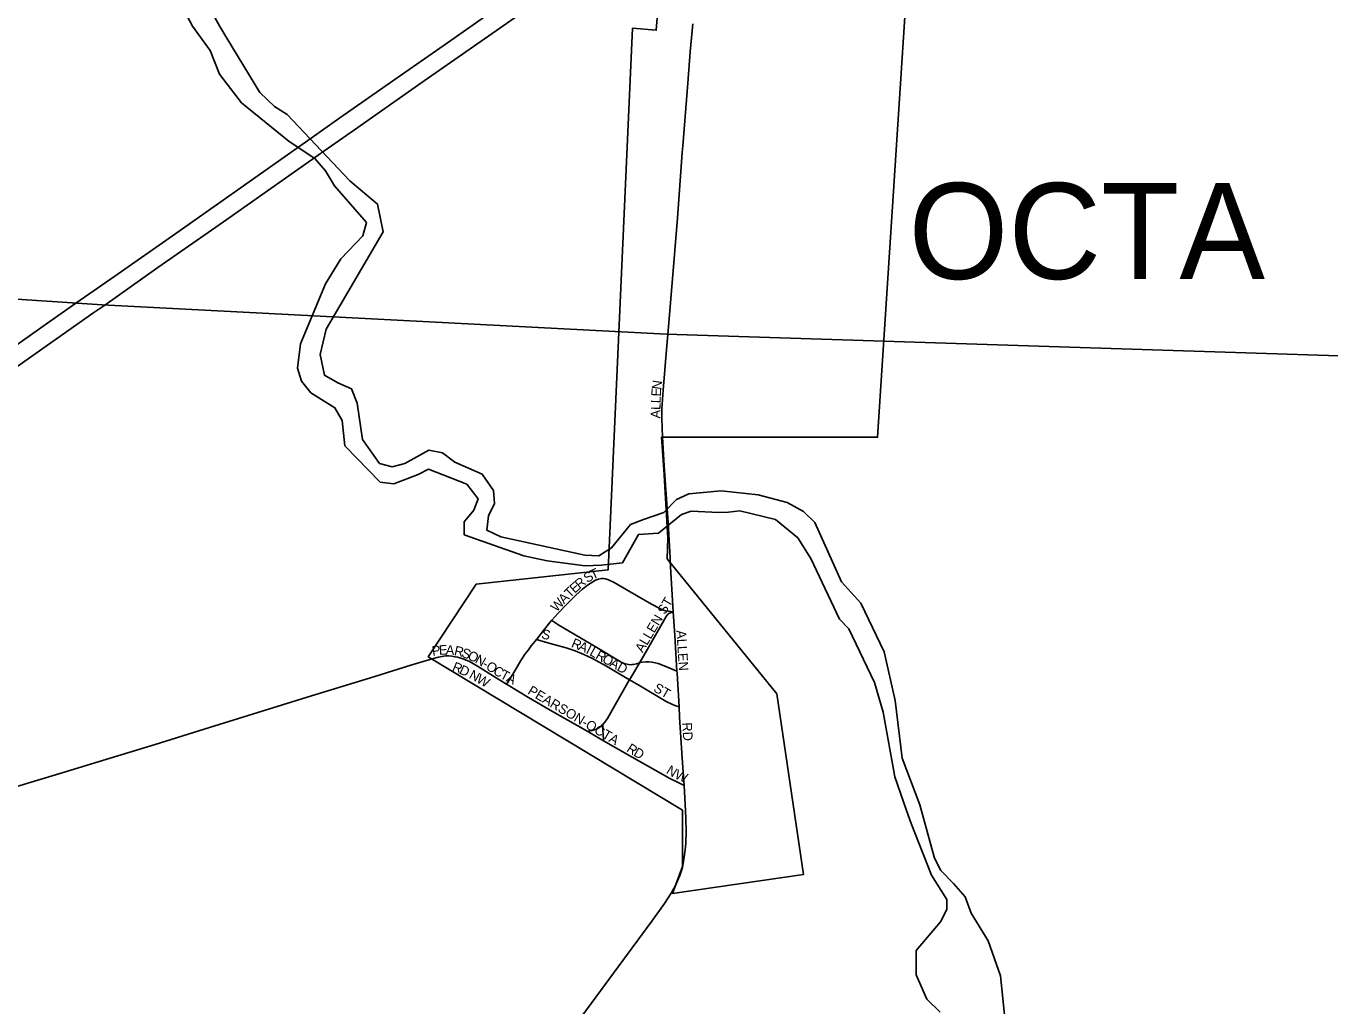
# Model space of a CAD drawing. Extents: x -49 to -8.2, y 9.4 to 23.5.
# Drawn here: x -9.392 to -8.749, y 10.648 to 11.132 of the extents above; entities that cross this region are included whole.
import ezdxf

# ---------------------------------------------------------------- set-up
doc = ezdxf.new("R2010")
doc.units = 0
for name, color, linetype in [('GM_X_City_Street', 7, 'Continuous'), ('GM_X_City_Street_Text', 7, 'Continuous'), ('GM_X_Corporation', 7, 'Continuous'), ('GM_X_Corporation_Text', 7, 'Continuous'), ('GM_X_County_Road', 7, 'Continuous'), ('GM_X_Interstate_Route', 7, 'Continuous'), ('GM_X_Major_River', 7, 'Continuous'), ('GM_X_Township', 7, 'Continuous')]:
    doc.layers.add(name, color=color, linetype=linetype)

msp = doc.modelspace()

# ---------------------------------------------------------------- linework, layer by layer
at = {"layer": 'GM_X_City_Street'}
for points in [[(-9.07514, 10.97959), (-9.07322, 11.00304), (-9.07041, 11.03704), (-9.06807, 11.06927), (-9.06782, 11.07261), (-9.06534, 11.10353), (-9.06413, 11.11898), (-9.06281, 11.13285)], [(-9.07774, 10.92897), (-9.07813, 10.93824), (-9.07808, 10.94286), (-9.07748, 10.95212), (-9.07575, 10.97221), (-9.07514, 10.97959)], [(-9.0725, 10.84284), (-9.07402, 10.86783)], [(-9.13247, 10.83865), (-9.12941, 10.84204), (-9.12513, 10.8465), (-9.12062, 10.85102), (-9.11721, 10.854), (-9.11477, 10.85592), (-9.11222, 10.85764), (-9.11087, 10.85838), (-9.10942, 10.85894), (-9.10789, 10.8592)], [(-9.10789, 10.8592), (-9.10698, 10.85924), (-9.1059, 10.85905), (-9.10445, 10.85859), (-9.10171, 10.85729), (-9.09376, 10.85275), (-9.0832, 10.84655), (-9.07916, 10.84442), (-9.07776, 10.84382), (-9.0763, 10.84338), (-9.07479, 10.84317), (-9.0725, 10.84284)], [(-9.08917, 10.81762), (-9.08716, 10.82103), (-9.07596, 10.84049), (-9.07553, 10.84125), (-9.07511, 10.84173), (-9.07431, 10.84223), (-9.0725, 10.84284)], [(-9.07065, 10.81354), (-9.07179, 10.83107), (-9.0725, 10.84284)], [(-9.1398, 10.82929), (-9.13773, 10.83216), (-9.13355, 10.83743), (-9.13247, 10.83865)], [(-9.13247, 10.83865), (-9.13233, 10.83856), (-9.12897, 10.83631), (-9.11018, 10.82523), (-9.09811, 10.81808), (-9.0967, 10.81741), (-9.09522, 10.81694), (-9.09451, 10.81678), (-9.09368, 10.81675), (-9.09293, 10.81681), (-9.09213, 10.81687), (-9.09061, 10.81721), (-9.08917, 10.81762)], [(-9.15476, 10.80721), (-9.15433, 10.80788), (-9.15069, 10.81365), (-9.1477, 10.81876), (-9.14549, 10.82205), (-9.14394, 10.82412), (-9.14253, 10.8261), (-9.1398, 10.82929)], [(-9.1398, 10.82929), (-9.139, 10.82888), (-9.13143, 10.82675), (-9.1254, 10.82504), (-9.12094, 10.82356), (-9.1166, 10.8218), (-9.11236, 10.81977), (-9.1055, 10.81601), (-9.09886, 10.81208), (-9.09409, 10.8093)], [(-9.19141, 10.81969), (-9.18827, 10.82052), (-9.1865, 10.82087), (-9.18489, 10.82107), (-9.1832, 10.82115), (-9.1817, 10.82095), (-9.18024, 10.82071), (-9.17895, 10.82044), (-9.17728, 10.81999), (-9.17584, 10.81949), (-9.17306, 10.81826), (-9.16902, 10.81601), (-9.15848, 10.80946), (-9.15476, 10.80721)], [(-9.09409, 10.8093), (-9.09164, 10.81346), (-9.08917, 10.81762)], [(-9.08917, 10.81762), (-9.08761, 10.81806), (-9.08607, 10.81823), (-9.08452, 10.81818), (-9.08298, 10.818), (-9.08145, 10.81769), (-9.07994, 10.81728), (-9.07699, 10.81627), (-9.07412, 10.81504), (-9.07065, 10.81354)], [(-9.06964, 10.79599), (-9.07058, 10.8125), (-9.07065, 10.81354)], [(-9.15476, 10.80721), (-9.14386, 10.80062), (-9.13315, 10.79433), (-9.1147, 10.78381)], [(-9.10734, 10.78719), (-9.10677, 10.78777), (-9.10584, 10.78898), (-9.10498, 10.79027), (-9.10109, 10.79696), (-9.09424, 10.80907), (-9.09409, 10.8093)], [(-9.09409, 10.8093), (-9.08945, 10.8066), (-9.07602, 10.7986), (-9.07322, 10.79721), (-9.07174, 10.7967), (-9.06964, 10.79599)], [(-9.06718, 10.75724), (-9.06806, 10.77071), (-9.06935, 10.79083), (-9.06964, 10.79599)], [(-9.1147, 10.78381), (-9.11433, 10.78392), (-9.11255, 10.78435), (-9.11042, 10.785), (-9.10976, 10.78529), (-9.10906, 10.78574), (-9.10783, 10.78667), (-9.10734, 10.78719)], [(-9.1147, 10.78381), (-9.11292, 10.7828), (-9.10683, 10.77928)], [(-9.10683, 10.77928), (-9.10688, 10.77999), (-9.107, 10.78194), (-9.10717, 10.78456), (-9.10731, 10.78684), (-9.10734, 10.78719)], [(-9.10683, 10.77928), (-9.09276, 10.77114), (-9.07378, 10.76052), (-9.07098, 10.75913), (-9.06718, 10.75724)], [(-9.06637, 10.74472), (-9.06718, 10.75724)]]:
    msp.add_lwpolyline(points, dxfattribs=at)
at = {"layer": 'GM_X_Corporation'}
msp.add_lwpolyline([(-8.95792, 11.14127), (-8.97172, 10.92894), (-9.07836, 10.92894), (-9.07713, 10.91309), (-9.07513, 10.8791), (-9.07548, 10.86901), (-9.02138, 10.80245), (-9.00821, 10.71333), (-9.07278, 10.70386), (-9.06791, 10.71729), (-9.06795, 10.74501), (-9.19337, 10.82058), (-9.16975, 10.85643), (-9.10464, 10.86349), (-9.09264, 11.1306), (-9.08084, 11.12967), (-9.07972, 11.14383)], dxfattribs=at)
at = {"layer": 'GM_X_County_Road'}
for points in [[(-9.07402, 10.86783), (-9.07409, 10.8694), (-9.07508, 10.88665), (-9.07691, 10.91487), (-9.07774, 10.92897)], [(-9.52271, 10.65452), (-9.51926, 10.65782), (-9.49894, 10.677), (-9.43693, 10.73572), (-9.43116, 10.74089), (-9.42757, 10.74382), (-9.4238, 10.74648), (-9.42116, 10.74805), (-9.41841, 10.74941), (-9.41413, 10.75116), (-9.40679, 10.75361), (-9.37555, 10.76297), (-9.35031, 10.77068), (-9.32802, 10.77745), (-9.30132, 10.78572), (-9.25093, 10.80144), (-9.21976, 10.81099), (-9.20194, 10.81647), (-9.19141, 10.81969)], [(-9.07351, 10.70402), (-9.07154, 10.70746), (-9.06917, 10.71284), (-9.06795, 10.71681), (-9.06725, 10.72083), (-9.06655, 10.72543), (-9.06631, 10.72851), (-9.06616, 10.73468), (-9.0663, 10.74085), (-9.06637, 10.74472)], [(-9.18586, 10.55065), (-9.17776, 10.56196), (-9.16293, 10.58178), (-9.13167, 10.62409), (-9.12166, 10.63786), (-9.09964, 10.66775), (-9.08314, 10.6902), (-9.07688, 10.69905), (-9.07351, 10.70402)]]:
    msp.add_lwpolyline(points, dxfattribs=at)
at = {"layer": 'GM_X_Interstate_Route'}
for points in [[(-9.39804, 10.96244), (-9.35829, 10.99048), (-9.35286, 10.99411), (-9.32677, 11.01264), (-9.2944, 11.03518), (-9.24761, 11.06801), (-9.24485, 11.06995), (-9.2298, 11.0805), (-9.19699, 11.10351), (-9.15802, 11.13074), (-9.09589, 11.17417), (-9.07438, 11.18928), (-9.0486, 11.20738), (-9.02162, 11.22626), (-8.97533, 11.25872), (-8.94733, 11.27831), (-8.94691, 11.27861)], [(-9.40832, 10.96604), (-9.38168, 10.98488), (-9.36727, 10.99501), (-9.34798, 11.00844), (-9.31624, 11.03058), (-9.26439, 11.06697), (-9.25111, 11.07643), (-9.23692, 11.08641), (-9.21028, 11.10502), (-9.18387, 11.1234), (-9.12487, 11.16495)]]:
    msp.add_lwpolyline(points, dxfattribs=at)
at = {"layer": 'GM_X_Major_River'}
for points in [[(-8.90894, 10.64236), (-8.91107, 10.66327), (-8.91706, 10.68065), (-8.92559, 10.69427), (-8.9285, 10.70229), (-8.93428, 10.70884), (-8.94046, 10.71521), (-8.94359, 10.72133), (-8.95076, 10.74765), (-8.95952, 10.77058), (-8.96305, 10.79911), (-8.96836, 10.82312), (-8.97995, 10.84704), (-8.98947, 10.85764), (-9.00269, 10.8869), (-9.0083, 10.89231), (-9.01621, 10.89681), (-9.0306, 10.90047), (-9.04882, 10.90248), (-9.06481, 10.90104), (-9.07094, 10.89829), (-9.07712, 10.89175), (-9.08725, 10.88832), (-9.09356, 10.88595), (-9.10288, 10.87434), (-9.10921, 10.87046), (-9.11605, 10.87076), (-9.15753, 10.87981), (-9.16451, 10.88315), (-9.16364, 10.89016), (-9.16069, 10.89619), (-9.16115, 10.90265), (-9.16673, 10.91071), (-9.18032, 10.91664), (-9.18632, 10.92129), (-9.19315, 10.92255), (-9.20485, 10.91591), (-9.21115, 10.9143), (-9.21739, 10.91593), (-9.22576, 10.92784), (-9.22851, 10.94573), (-9.23124, 10.9528), (-9.23804, 10.95576), (-9.24463, 10.95947), (-9.24675, 10.96976), (-9.24369, 10.98224), (-9.21555, 11.03017), (-9.21837, 11.04389), (-9.23206, 11.05531), (-9.26289, 11.0881), (-9.26929, 11.092), (-9.2764, 11.09896), (-9.2927, 11.1258), (-9.29621, 11.13156), (-9.31394, 11.16374)], [(-9.31708, 11.14576), (-9.30971, 11.13159), (-9.30097, 11.11968), (-9.2964, 11.10802), (-9.28542, 11.09379), (-9.262, 11.07472), (-9.24937, 11.06642), (-9.24414, 11.06026), (-9.2397, 11.05297), (-9.22383, 11.03487), (-9.22565, 11.02825), (-9.23648, 11.01685), (-9.24409, 11.00464), (-9.25636, 10.97504), (-9.25788, 10.96292), (-9.25589, 10.95662), (-9.25123, 10.95085), (-9.23938, 10.94344), (-9.23587, 10.93712), (-9.23455, 10.92476), (-9.21716, 10.90681), (-9.21033, 10.90594), (-9.19828, 10.91048), (-9.1933, 10.91325), (-9.17441, 10.90572), (-9.16882, 10.8986), (-9.17081, 10.89294), (-9.17566, 10.88714), (-9.17557, 10.88087), (-9.14628, 10.87051), (-9.13472, 10.86804), (-9.11594, 10.86545), (-9.10799, 10.86586), (-9.09752, 10.86702), (-9.08965, 10.88095), (-9.07976, 10.88155), (-9.06839, 10.89085), (-9.06362, 10.89248), (-9.04994, 10.89187), (-9.04519, 10.89198), (-9.03966, 10.89264), (-9.02205, 10.88836), (-9.01099, 10.87926), (-9.00469, 10.86909), (-8.99053, 10.83924), (-8.98586, 10.83442), (-8.97317, 10.80801), (-8.96885, 10.79332), (-8.96309, 10.76152), (-8.95746, 10.74491), (-8.9551, 10.73842), (-8.94505, 10.71301), (-8.93745, 10.70092), (-8.93753, 10.69599), (-8.94067, 10.68996), (-8.95269, 10.67574), (-8.95269, 10.66378), (-8.94737, 10.65173), (-8.94082, 10.64536)]]:
    msp.add_lwpolyline(points, dxfattribs=at)
at = {"layer": 'GM_X_Township'}
for p, q in [((-9.35427, 10.99414), (-9.42047, 10.9987)), ((-9.07575, 10.97971), (-9.35427, 10.99414)), ((-8.73128, 10.96873), (-9.07575, 10.97971))]:
    msp.add_line(p, q, dxfattribs=at)

# ---------------------------------------------------------------- texts
at = {"layer": 'GM_X_City_Street_Text'}
for s, height, rotation, p in [('N', 0.00473, 82.56858, (-9.07846, 10.95219)), ('L', 0.00473, 88.25105, (-9.07872, 10.94565)), ('E', 0.00473, 87.13077, (-9.07862, 10.94896)), ('A', 0.00473, 88.25105, (-9.07895, 10.93816)), ('L', 0.00473, 88.23452, (-9.07882, 10.94232)), ('R', 0.00473, 40.01389, (-9.11864, 10.85387)), ('S', 0.00473, 32.47747, (-9.11491, 10.85694)), ('T', 0.00473, 23.91255, (-9.11226, 10.85864)), ('T', 0.00473, 44.15009, (-9.12347, 10.84941)), ('E', 0.00473, 41.28871, (-9.12113, 10.85169)), ('W', 0.00473, 47.48542, (-9.12999, 10.84248)), ('A', 0.00473, 45.81912, (-9.12635, 10.84645)), ('ALLEN ST', 0.004735, 59.49183, (-9.08759, 10.82234)), ('S', 0.00473, 345.97019, (-9.13786, 10.82983)), ('ALLEN', 0.004735, 273.72955, (-9.07095, 10.83361)), ('P', 0.00473, 8.64021, (-9.19118, 10.82109)), ('E', 0.00473, 3.14346, (-9.18801, 10.82158)), ('A', 0.00473, 356.61044, (-9.18482, 10.82176)), ('R', 0.00473, 337.49968, (-9.12315, 10.82562)), ('A', 0.00473, 336.45699, (-9.11971, 10.8242)), ('I', 0.00473, 332.80944, (-9.11596, 10.82257)), ('R', 0.00473, 347.09456, (-9.18087, 10.82154)), ('S', 0.00473, 339.8372, (-9.17736, 10.82075)), ('O', 0.00473, 334.90125, (-9.17433, 10.81964)), ('N', 0.00473, 330.55059, (-9.17065, 10.81792)), ('L', 0.00473, 331.14971, (-9.11414, 10.82163)), ('R', 0.00473, 331.04449, (-9.11122, 10.82003)), ('O', 0.00473, 331.02806, (-9.10794, 10.81821)), ('R', 0.00473, 338.30683, (-9.18186, 10.81393)), ('D', 0.00473, 335.19434, (-9.17844, 10.81257)), ('N', 0.00473, 331.3721, (-9.17361, 10.81032)), ('-', 0.00473, 327.97145, (-9.16707, 10.8159)), ('O', 0.00473, 327.54055, (-9.16531, 10.8148)), ('C', 0.00473, 328.08479, (-9.16175, 10.81254)), ('T', 0.00473, 331.81755, (-9.15828, 10.81039)), ('A', 0.00473, 331.04321, (-9.1043, 10.81619)), ('D', 0.00473, 331.04321, (-9.10065, 10.81417)), ('W', 0.00473, 330.1175, (-9.16997, 10.80833)), ('A', 0.00473, 333.36945, (-9.15521, 10.80875)), ('ST', 0.004735, 330.2568, (-9.08263, 10.80391)), ('PEARSON-OCTA', 0.0047348, 329.48118, (-9.14466, 10.80263)), ('RD', 0.004735, 273.01099, (-9.06803, 10.78818)), ('R', 0.00473, 327.05758, (-9.0959, 10.77428)), ('D', 0.00473, 330.76198, (-9.09247, 10.77207)), ('N', 0.00473, 327.55899, (-9.07634, 10.76346)), ('W', 0.00473, 335.89516, (-9.07217, 10.76088))]:
    msp.add_text(s, height=height, rotation=rotation, dxfattribs=at).set_placement(p)
at = {"layer": 'GM_X_Corporation_Text'}
msp.add_text('OCTA', height=0.047348, rotation=0.00001, dxfattribs=at).set_placement((-8.95641, 11.00697))

doc.saveas('drawing.dxf')
